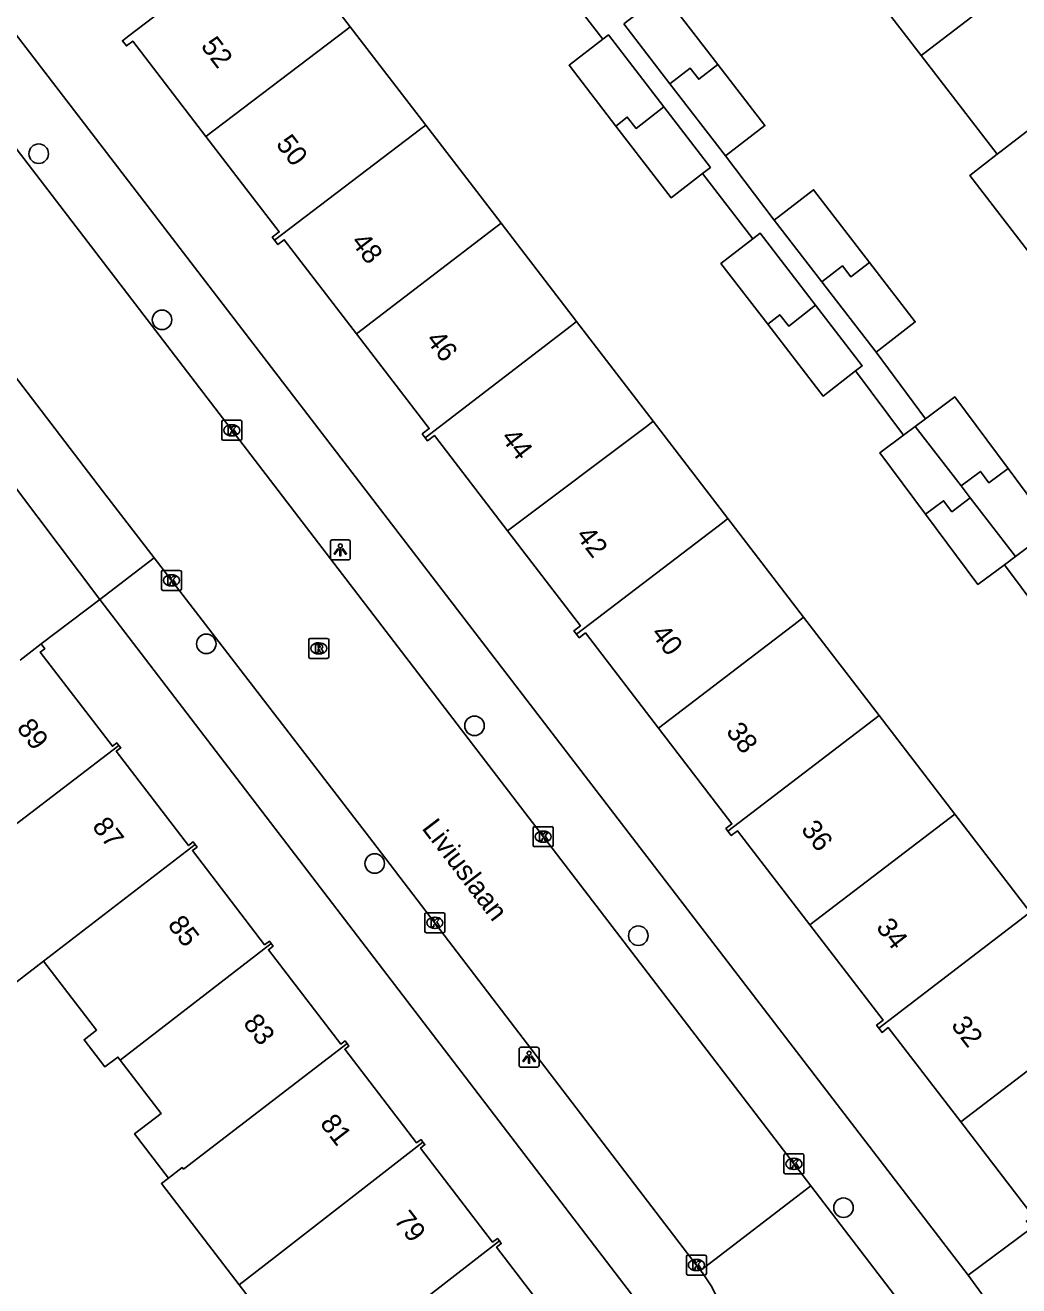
# Model space of a CAD drawing. Extents: x 159353 to 160616, y 385893 to 387321.
# Drawn here: x 159779.1 to 159828.8, y 386778.7 to 386841.7 of the extents above; entities that cross this region are included whole.
import ezdxf

# ---------------------------------------------------------------- set-up
doc = ezdxf.new("R2010")
doc.units = 0
for name, color, linetype in [('IMGEO_Boom', 7, 'Continuous'), ('IMGEO_Kolk', 7, 'Continuous'), ('IMGEO_Lichtpunt', 7, 'Continuous'), ('IMGEO_Openbare_ruimte_label', 7, 'Continuous'), ('IMGEO_Pand', 7, 'Continuous'), ('IMGEO_Pand_nummerreeks', 7, 'Continuous'), ('IMGEO_Rijbaan_lokaal_open', 7, 'Continuous'), ('IMGEO_Rioolput', 7, 'Continuous'), ('IMGEO_Voetpad_open', 7, 'Continuous')]:
    doc.layers.add(name, color=color, linetype=linetype)

msp = doc.modelspace()

# ---------------------------------------------------------------- linework, layer by layer
at = {"layer": 'IMGEO_Boom'}
for centre in [(159779.736, 386835.321), (159785.909, 386827.01), (159788.12, 386810.804), (159801.545, 386806.704), (159796.55, 386799.815), (159809.743, 386796.205), (159820.013, 386782.597)]:
    msp.add_circle(centre, 0.489, dxfattribs=at)
at = {"layer": 'IMGEO_Kolk'}
for p, q in [((159788.9, 386821.059), (159788.9, 386821.911)), ((159788.975, 386821.985), (159789.827, 386821.985)), ((159789.901, 386821.911), (159789.901, 386821.059)), ((159789.411, 386821.205), (159789.386, 386821.205)), ((159789.388, 386821.765), (159789.413, 386821.765)), ((159789.827, 386820.985), (159788.975, 386820.985)), ((159785.878, 386813.553), (159785.878, 386814.405)), ((159785.953, 386814.479), (159786.805, 386814.479)), ((159786.366, 386814.259), (159786.391, 386814.259)), ((159786.879, 386814.405), (159786.879, 386813.553)), ((159786.389, 386813.699), (159786.364, 386813.699)), ((159786.805, 386813.479), (159785.953, 386813.479)), ((159804.559, 386801.658), (159805.411, 386801.658)), ((159804.484, 386800.732), (159804.484, 386801.584)), ((159804.972, 386801.438), (159804.997, 386801.438)), ((159805.485, 386801.584), (159805.485, 386800.732)), ((159805.411, 386800.658), (159804.559, 386800.658)), ((159804.995, 386800.878), (159804.97, 386800.878)), ((159799.062, 386796.425), (159799.062, 386797.277)), ((159799.137, 386797.351), (159799.989, 386797.351)), ((159800.063, 386797.277), (159800.063, 386796.425)), ((159799.55, 386797.131), (159799.575, 386797.131)), ((159799.989, 386796.351), (159799.137, 386796.351)), ((159799.573, 386796.571), (159799.548, 386796.571)), ((159817.109, 386785.29), (159817.961, 386785.29)), ((159817.034, 386784.364), (159817.034, 386785.216)), ((159817.522, 386785.07), (159817.547, 386785.07)), ((159818.035, 386785.216), (159818.035, 386784.364)), ((159817.961, 386784.29), (159817.109, 386784.29)), ((159817.545, 386784.51), (159817.52, 386784.51)), ((159812.226, 386780.23), (159813.078, 386780.23)), ((159812.151, 386779.304), (159812.151, 386780.156)), ((159812.639, 386780.01), (159812.664, 386780.01)), ((159813.152, 386780.156), (159813.152, 386779.304)), ((159813.078, 386779.23), (159812.226, 386779.23)), ((159812.662, 386779.45), (159812.637, 386779.45))]:
    msp.add_line(p, q, dxfattribs=at)
for points in [[(159788.9, 386821.059), (159788.9, 386821.911)], [(159788.975, 386821.985), (159789.827, 386821.985)], [(159789.901, 386821.911), (159789.901, 386821.059)], [(159789.221, 386821.685), (159789.344, 386821.685), (159789.344, 386821.534), (159789.474, 386821.685), (159789.638, 386821.685), (159789.492, 386821.534), (159789.645, 386821.285), (159789.493, 386821.285), (159789.408, 386821.449), (159789.344, 386821.382), (159789.344, 386821.285), (159789.221, 386821.285), (159789.221, 386821.685)], [(159789.827, 386820.985), (159788.975, 386820.985)], [(159785.878, 386813.553), (159785.878, 386814.405)], [(159785.953, 386814.479), (159786.805, 386814.479)], [(159786.879, 386814.405), (159786.879, 386813.553)], [(159786.199, 386814.179), (159786.322, 386814.179), (159786.322, 386814.028), (159786.452, 386814.179), (159786.616, 386814.179), (159786.47, 386814.028), (159786.623, 386813.779), (159786.471, 386813.779), (159786.386, 386813.943), (159786.322, 386813.876), (159786.322, 386813.779), (159786.199, 386813.779), (159786.199, 386814.179)], [(159786.805, 386813.479), (159785.953, 386813.479)], [(159804.559, 386801.658), (159805.411, 386801.658)], [(159804.484, 386800.732), (159804.484, 386801.584)], [(159804.805, 386801.358), (159804.928, 386801.358), (159804.928, 386801.207), (159805.058, 386801.358), (159805.222, 386801.358), (159805.076, 386801.207), (159805.229, 386800.958), (159805.077, 386800.958), (159804.992, 386801.122), (159804.928, 386801.055), (159804.928, 386800.958), (159804.805, 386800.958), (159804.805, 386801.358)], [(159805.485, 386801.584), (159805.485, 386800.732)], [(159805.411, 386800.658), (159804.559, 386800.658)], [(159799.062, 386796.425), (159799.062, 386797.277)], [(159799.137, 386797.351), (159799.989, 386797.351)], [(159800.063, 386797.277), (159800.063, 386796.425)], [(159799.383, 386797.051), (159799.506, 386797.051), (159799.506, 386796.9), (159799.636, 386797.051), (159799.8, 386797.051), (159799.654, 386796.9), (159799.807, 386796.651), (159799.655, 386796.651), (159799.57, 386796.815), (159799.506, 386796.748), (159799.506, 386796.651), (159799.383, 386796.651), (159799.383, 386797.051)], [(159799.989, 386796.351), (159799.137, 386796.351)], [(159817.109, 386785.29), (159817.961, 386785.29)], [(159817.034, 386784.364), (159817.034, 386785.216)], [(159817.355, 386784.99), (159817.478, 386784.99), (159817.478, 386784.839), (159817.608, 386784.99), (159817.772, 386784.99), (159817.626, 386784.839), (159817.779, 386784.59), (159817.627, 386784.59), (159817.542, 386784.754), (159817.478, 386784.687), (159817.478, 386784.59), (159817.355, 386784.59), (159817.355, 386784.99)], [(159818.035, 386785.216), (159818.035, 386784.364)], [(159817.961, 386784.29), (159817.109, 386784.29)], [(159812.226, 386780.23), (159813.078, 386780.23)], [(159812.151, 386779.304), (159812.151, 386780.156)], [(159812.472, 386779.93), (159812.595, 386779.93), (159812.595, 386779.779), (159812.725, 386779.93), (159812.889, 386779.93), (159812.743, 386779.779), (159812.896, 386779.53), (159812.744, 386779.53), (159812.659, 386779.694), (159812.595, 386779.627), (159812.595, 386779.53), (159812.472, 386779.53), (159812.472, 386779.93)], [(159813.152, 386780.156), (159813.152, 386779.304)], [(159813.078, 386779.23), (159812.226, 386779.23)]]:
    msp.add_lwpolyline(points, dxfattribs=at)
for centre, start, end in [((159788.977, 386821.909), 91.55205, 178.44795), ((159788.977, 386821.909), 91.55205, 178.44795), ((159789.825, 386821.909), 1.55205, 88.44795), ((159789.825, 386821.909), 1.55205, 88.44795), ((159788.977, 386821.061), 181.55205, 268.44795), ((159788.977, 386821.061), 181.55205, 268.44795), ((159789.825, 386821.061), 271.55205, 358.44795), ((159789.825, 386821.061), 271.55205, 358.44795), ((159785.955, 386814.403), 91.55205, 178.44795), ((159785.955, 386814.403), 91.55205, 178.44795), ((159786.803, 386814.403), 1.55205, 88.44795), ((159786.803, 386814.403), 1.55205, 88.44795), ((159785.955, 386813.555), 181.55205, 268.44795), ((159785.955, 386813.555), 181.55205, 268.44795), ((159786.803, 386813.555), 271.55205, 358.44795), ((159786.803, 386813.555), 271.55205, 358.44795), ((159804.561, 386801.582), 91.55205, 178.44795), ((159804.561, 386801.582), 91.55205, 178.44795), ((159805.409, 386801.582), 1.55205, 88.44795), ((159805.409, 386801.582), 1.55205, 88.44795), ((159804.561, 386800.734), 181.55205, 268.44795), ((159804.561, 386800.734), 181.55205, 268.44795), ((159805.409, 386800.734), 271.55205, 358.44795), ((159805.409, 386800.734), 271.55205, 358.44795), ((159799.139, 386797.275), 91.55205, 178.44795), ((159799.139, 386797.275), 91.55205, 178.44795), ((159799.987, 386797.275), 1.55205, 88.44795), ((159799.987, 386797.275), 1.55205, 88.44795), ((159799.139, 386796.427), 181.55205, 268.44795), ((159799.139, 386796.427), 181.55205, 268.44795), ((159799.987, 386796.427), 271.55205, 358.44795), ((159799.987, 386796.427), 271.55205, 358.44795), ((159817.111, 386785.214), 91.55205, 178.44795), ((159817.111, 386785.214), 91.55205, 178.44795), ((159817.959, 386785.214), 1.55205, 88.44795), ((159817.959, 386785.214), 1.55205, 88.44795), ((159817.111, 386784.366), 181.55205, 268.44795), ((159817.111, 386784.366), 181.55205, 268.44795), ((159817.959, 386784.366), 271.55205, 358.44795), ((159817.959, 386784.366), 271.55205, 358.44795), ((159812.228, 386780.154), 91.55205, 178.44795), ((159812.228, 386780.154), 91.55205, 178.44795), ((159813.076, 386780.154), 1.55205, 88.44795), ((159813.076, 386780.154), 1.55205, 88.44795), ((159812.228, 386779.306), 181.55205, 268.44795), ((159812.228, 386779.306), 181.55205, 268.44795), ((159813.076, 386779.306), 271.55205, 358.44795), ((159813.076, 386779.306), 271.55205, 358.44795)]:
    msp.add_arc(centre, 0.0765, start, end, dxfattribs=at)
for centre, major_axis, ratio, start_param, end_param in [((159789.387, 386821.485), (-0.387, 0.002), 0.722429, 4.712389, 7.853982), ((159789.412, 386821.485), (-0.39, 0.002), 0.717154, 1.570796, 4.712389), ((159786.365, 386813.979), (-0.387, 0.002), 0.722429, 4.712389, 7.853982), ((159786.39, 386813.979), (-0.39, 0.002), 0.717154, 1.570796, 4.712389), ((159804.971, 386801.158), (-0.387, 0.002), 0.722429, 4.712389, 7.853982), ((159804.996, 386801.158), (-0.39, 0.002), 0.717154, 1.570796, 4.712389), ((159799.549, 386796.851), (-0.387, 0.002), 0.722429, 4.712389, 7.853982), ((159799.574, 386796.851), (-0.39, 0.002), 0.717154, 1.570796, 4.712389), ((159817.521, 386784.79), (-0.387, 0.002), 0.722429, 4.712389, 7.853982), ((159817.546, 386784.79), (-0.39, 0.002), 0.717154, 1.570796, 4.712389), ((159812.638, 386779.73), (-0.387, 0.002), 0.722429, 4.712389, 7.853982), ((159812.663, 386779.73), (-0.39, 0.002), 0.717154, 1.570796, 4.712389)]:
    msp.add_ellipse(centre, major_axis=major_axis, ratio=ratio, start_param=start_param, end_param=end_param, dxfattribs=at)
at = {"layer": 'IMGEO_Lichtpunt'}
for p, q in [((159794.332, 386815.907), (159794.332, 386815.1)), ((159794.332, 386815.907), (159794.332, 386815.1)), ((159795.234, 386816.002), (159794.426, 386816.002)), ((159795.234, 386816.002), (159794.426, 386816.002)), ((159795.328, 386815.1), (159795.328, 386815.907)), ((159795.328, 386815.1), (159795.328, 386815.907)), ((159794.426, 386815.006), (159795.234, 386815.006)), ((159794.426, 386815.006), (159795.234, 386815.006)), ((159803.78, 386790.529), (159803.78, 386789.722)), ((159803.78, 386790.529), (159803.78, 386789.722)), ((159804.682, 386790.624), (159803.874, 386790.624)), ((159804.682, 386790.624), (159803.874, 386790.624)), ((159804.776, 386789.722), (159804.776, 386790.529)), ((159804.776, 386789.722), (159804.776, 386790.529)), ((159803.874, 386789.628), (159804.682, 386789.628)), ((159803.874, 386789.628), (159804.682, 386789.628))]:
    msp.add_line(p, q, dxfattribs=at)
for points in [[(159794.706, 386815.571), (159794.745, 386815.543), (159794.557, 386815.281), (159794.519, 386815.308), (159794.706, 386815.571)], [(159794.808, 386815.523), (159794.855, 386815.523), (159794.855, 386815.201), (159794.808, 386815.201), (159794.808, 386815.523)], [(159794.918, 386815.543), (159794.956, 386815.57), (159795.143, 386815.308), (159795.104, 386815.28), (159794.918, 386815.543)], [(159804.154, 386790.193), (159804.193, 386790.165), (159804.005, 386789.903), (159803.967, 386789.93), (159804.154, 386790.193)], [(159804.256, 386790.145), (159804.303, 386790.145), (159804.303, 386789.823), (159804.256, 386789.823), (159804.256, 386790.145)], [(159804.366, 386790.165), (159804.404, 386790.192), (159804.591, 386789.93), (159804.552, 386789.902), (159804.366, 386790.165)]]:
    msp.add_lwpolyline(points, dxfattribs=at)
for centre in [(159794.831, 386815.705), (159804.279, 386790.327)]:
    msp.add_circle(centre, 0.0994, dxfattribs=at)
for centre, start, end in [((159794.426, 386815.907), 90, 180), ((159794.426, 386815.907), 90, 180), ((159795.234, 386815.907), 0, 90), ((159795.234, 386815.907), 0, 90), ((159794.426, 386815.1), 180, 270), ((159794.426, 386815.1), 180, 270), ((159795.234, 386815.1), 270, 0), ((159795.234, 386815.1), 270, 360), ((159803.874, 386790.529), 90, 180), ((159803.874, 386790.529), 90, 180), ((159804.682, 386790.529), 0, 90), ((159804.682, 386790.529), 0, 90), ((159803.874, 386789.722), 180, 270), ((159803.874, 386789.722), 180, 270), ((159804.682, 386789.722), 270, 0), ((159804.682, 386789.722), 270, 360)]:
    msp.add_arc(centre, 0.0946, start, end, dxfattribs=at)
at = {"layer": 'IMGEO_Pand'}
for points in [[(159788.104, 386836.185), (159784.44, 386840.955), (159784.127, 386840.714), (159783.928, 386840.972), (159784.242, 386841.213), (159787.098, 386843.407), (159787.894, 386844.018), (159791.437, 386846.74), (159795.328, 386841.675)], [(159831.4, 386845.962), (159824.106, 386840.382), (159823.908, 386840.229)], [(159823.908, 386840.229), (159820.129, 386845.141)], [(159809.022, 386841.823), (159810.988, 386843.337), (159813.729, 386839.776)], [(159788.104, 386836.185), (159795.085, 386841.481), (159795.328, 386841.675)], [(159795.328, 386841.675), (159799.108, 386836.754)], [(159811.33, 386838.824), (159809.022, 386841.823)], [(159807.97, 386841.05), (159806.279, 386839.747), (159808.621, 386836.707)], [(159807.97, 386841.05), (159808.245, 386841.262), (159811.019, 386837.661)], [(159827.707, 386835.291), (159827.899, 386835.445), (159834.873, 386840.816)], [(159827.707, 386835.291), (159823.908, 386840.229)], [(159811.33, 386838.824), (159812.344, 386839.599), (159812.768, 386839.042), (159813.729, 386839.776)], [(159813.729, 386839.776), (159816.077, 386836.725), (159814.111, 386835.212)], [(159814.111, 386835.212), (159811.33, 386838.824)], [(159811.019, 386837.661), (159809.633, 386836.586), (159809.194, 386837.151), (159808.621, 386836.707)], [(159811.019, 386837.661), (159813.351, 386834.635), (159812.961, 386834.334)], [(159791.535, 386831.001), (159798.856, 386836.56), (159799.108, 386836.754)], [(159799.108, 386836.754), (159802.876, 386831.85)], [(159808.621, 386836.707), (159811.385, 386833.12), (159812.961, 386834.334)], [(159791.535, 386831.001), (159791.426, 386831.143), (159791.773, 386831.409), (159788.104, 386836.185)], [(159830.118, 386829.314), (159826.329, 386834.229), (159827.707, 386835.291)], [(159816.552, 386832.004), (159818.518, 386833.518), (159821.32, 386829.877)], [(159818.932, 386828.912), (159816.552, 386832.004)], [(159802.876, 386831.85), (159802.621, 386831.647), (159795.638, 386826.313)], [(159802.876, 386831.85), (159806.657, 386826.927)], [(159815.484, 386831.06), (159815.849, 386831.341), (159818.616, 386827.75)], [(159795.638, 386826.313), (159792.027, 386831.014), (159791.711, 386830.772), (159791.535, 386831.001)], [(159815.484, 386831.06), (159813.883, 386829.826), (159816.223, 386826.789)], [(159821.32, 386829.877), (159820.389, 386829.16), (159819.966, 386829.709), (159818.932, 386828.912)], [(159821.32, 386829.877), (159823.607, 386826.906), (159821.641, 386825.393)], [(159821.641, 386825.393), (159818.932, 386828.912)], [(159816.223, 386826.789), (159816.827, 386827.264), (159817.274, 386826.695), (159818.616, 386827.75)], [(159818.616, 386827.75), (159820.955, 386824.714), (159820.62, 386824.456)], [(159806.657, 386826.927), (159806.393, 386826.726), (159799.078, 386821.109)], [(159806.657, 386826.927), (159810.49, 386821.938)], [(159799.078, 386821.109), (159798.93, 386821.302), (159799.281, 386821.571), (159795.638, 386826.313)], [(159816.223, 386826.789), (159818.989, 386823.199), (159820.62, 386824.456)], [(159828.251, 386819.568), (159825.585, 386823.153), (159824.118, 386822.062)], [(159803.204, 386816.449), (159810.225, 386821.726), (159810.49, 386821.938)], [(159810.49, 386821.938), (159814.228, 386817.072)], [(159823.607, 386821.682), (159824.118, 386822.062)], [(159803.204, 386816.449), (159799.542, 386821.217), (159799.198, 386820.953), (159799.078, 386821.109)], [(159823.013, 386821.24), (159821.837, 386820.365), (159824.126, 386817.289)], [(159823.013, 386821.24), (159823.607, 386821.682)], [(159823.607, 386821.682), (159825.896, 386818.709)], [(159825.896, 386818.709), (159826.863, 386819.427), (159827.289, 386818.853), (159828.251, 386819.568)], [(159829.224, 386815.619), (159830.489, 386816.56), (159828.251, 386819.568)], [(159825.896, 386818.709), (159826.361, 386818.105)], [(159826.361, 386818.105), (159825.437, 386817.414), (159825.027, 386817.962), (159824.126, 386817.289)], [(159826.361, 386818.105), (159828.62, 386815.17)], [(159814.228, 386817.072), (159813.953, 386816.861), (159806.656, 386811.281)], [(159814.228, 386817.072), (159818.017, 386812.139)], [(159824.126, 386817.289), (159826.742, 386813.773), (159828.073, 386814.763)], [(159806.656, 386811.281), (159806.52, 386811.458), (159806.846, 386811.709), (159803.204, 386816.449)], [(159829.224, 386815.619), (159828.62, 386815.17)], [(159828.62, 386815.17), (159828.073, 386814.763)], [(159810.753, 386806.59), (159817.737, 386811.924), (159818.017, 386812.139)], [(159818.017, 386812.139), (159821.794, 386807.223)], [(159810.753, 386806.59), (159807.098, 386811.348), (159806.788, 386811.11), (159806.656, 386811.281)], [(159779.858, 386810.799), (159778.809, 386809.994)], [(159779.858, 386810.799), (159780.04, 386810.562), (159779.813, 386810.388), (159783.424, 386805.682), (159783.644, 386805.85), (159783.741, 386805.723)], [(159821.794, 386807.223), (159821.508, 386807.004), (159814.229, 386801.426)], [(159825.589, 386802.283), (159821.794, 386807.223)], [(159814.229, 386801.426), (159814.125, 386801.562), (159814.433, 386801.799), (159810.753, 386806.59)], [(159783.741, 386805.723), (159776.268, 386800.016), (159774.491, 386798.659)], [(159783.741, 386805.723), (159783.838, 386805.596), (159783.618, 386805.428), (159787.235, 386800.714), (159787.467, 386800.892), (159787.564, 386800.765)], [(159818.324, 386796.746), (159825.298, 386802.059), (159825.589, 386802.283)], [(159825.589, 386802.283), (159829.36, 386797.374)], [(159814.229, 386801.426), (159814.392, 386801.213), (159814.707, 386801.455), (159818.324, 386796.746)], [(159779.982, 386794.938), (159787.564, 386800.765)], [(159787.564, 386800.765), (159787.661, 386800.638), (159787.43, 386800.46), (159791.04, 386795.754), (159791.278, 386795.938), (159791.376, 386795.811)], [(159774.491, 386798.659), (159773.858, 386798.175), (159777.696, 386793.181), (159779.982, 386794.938)], [(159829.36, 386797.374), (159829.063, 386797.146), (159821.78, 386791.578)], [(159821.78, 386791.578), (159821.668, 386791.724), (159821.991, 386791.972), (159818.324, 386796.746)], [(159791.376, 386795.811), (159783.819, 386789.98)], [(159795.165, 386790.813), (159795.068, 386790.94), (159794.857, 386790.778), (159791.235, 386795.5), (159791.474, 386795.684), (159791.376, 386795.811)], [(159783.819, 386789.98), (159783.699, 386790.136), (159783.05, 386789.638), (159782.003, 386791.003), (159782.631, 386791.485), (159779.982, 386794.938)], [(159833.147, 386792.444), (159832.523, 386791.964), (159825.88, 386786.89)], [(159825.88, 386786.89), (159822.256, 386791.607), (159821.943, 386791.366), (159821.78, 386791.578)], [(159786.234, 386784.08), (159786.921, 386784.606), (159786.985, 386784.526), (159795.165, 386790.813)], [(159798.967, 386785.878), (159798.869, 386786.005), (159798.65, 386785.835), (159795.052, 386790.525), (159795.262, 386790.686), (159795.165, 386790.813)], [(159783.819, 386789.98), (159785.864, 386787.315), (159784.535, 386786.296), (159786.234, 386784.08)], [(159825.88, 386786.89), (159829.499, 386782.178), (159829.172, 386781.928), (159829.436, 386781.584)], [(159789.76, 386778.745), (159791.538, 386780.111), (159798.967, 386785.878)], [(159802.789, 386780.932), (159802.692, 386781.059), (159802.455, 386780.875), (159798.845, 386785.581), (159799.065, 386785.751), (159798.967, 386785.878)], [(159786.234, 386784.08), (159785.877, 386783.806), (159789.76, 386778.745)], [(159795.348, 386775.158), (159802.789, 386780.932)], [(159802.789, 386780.932), (159802.886, 386780.805), (159802.65, 386780.621), (159806.256, 386775.921), (159806.479, 386776.093), (159806.69, 386775.818)], [(159789.76, 386778.745), (159793.571, 386773.779), (159795.348, 386775.158)]]:
    msp.add_lwpolyline(points, dxfattribs=at)
at = {"layer": 'IMGEO_Rijbaan_lokaal_open'}
for points in [[(159774.826, 386840.493), (159818.374, 386783.693)], [(159785.509, 386815.108), (159782.922, 386818.462), (159774.932, 386828.892)], [(159812.861, 386779.458), (159796.462, 386800.907), (159785.509, 386815.108)], [(159818.374, 386783.693), (159812.861, 386779.458)], [(159828.052, 386771.09), (159823.826, 386776.582), (159818.374, 386783.693)], [(159812.952, 386779.339), (159812.861, 386779.458)]]:
    msp.add_lwpolyline(points, dxfattribs=at)
msp.add_arc((159808.194, 386775.7), 5.99, 333.62844, 37.41443, dxfattribs=at)
at = {"layer": 'IMGEO_Rioolput'}
for p, q in [((159793.253, 386810.15), (159793.253, 386811.002)), ((159793.328, 386811.076), (159794.18, 386811.076)), ((159793.741, 386810.856), (159793.766, 386810.856)), ((159794.254, 386811.002), (159794.254, 386810.15)), ((159794.18, 386810.076), (159793.328, 386810.076)), ((159793.764, 386810.296), (159793.739, 386810.296))]:
    msp.add_line(p, q, dxfattribs=at)
for points in [[(159793.253, 386810.15), (159793.253, 386811.002)], [(159793.328, 386811.076), (159794.18, 386811.076)], [(159793.842, 386810.774), (159793.59, 386810.776), (159793.59, 386810.376)], [(159793.59, 386810.376), (159793.714, 386810.376), (159793.714, 386810.538), (159793.725, 386810.538)], [(159793.768, 386810.695), (159793.714, 386810.695), (159793.714, 386810.614)], [(159793.714, 386810.614), (159793.766, 386810.614)], [(159793.772, 386810.509), (159793.843, 386810.376), (159793.983, 386810.376), (159793.918, 386810.502)], [(159794.254, 386811.002), (159794.254, 386810.15)], [(159794.18, 386810.076), (159793.328, 386810.076)]]:
    msp.add_lwpolyline(points, dxfattribs=at)
for centre, radius, start, end in [((159793.33, 386811), 0.0765, 91.55205, 178.44795), ((159793.33, 386811), 0.0765, 91.55205, 178.44795), ((159793.724, 386810.485), 0.0533, 26.02933, 88.69889), ((159793.75, 386810.803), 0.19, 274.7715, 282.96867), ((159793.774, 386810.599), 0.0964, 77.00612, 93.18647), ((159793.788, 386810.656), 0.0378, 276.66336, 79.67722), ((159793.841, 386810.664), 0.109, 350.36119, 89.41601), ((159793.839, 386810.664), 0.112, 277.58423, 350.98172), ((159793.823, 386810.449), 0.108, 29.51342, 73.79051), ((159794.178, 386811), 0.0765, 1.55205, 88.44795), ((159794.178, 386811), 0.0765, 1.55205, 88.44795), ((159793.33, 386810.152), 0.0765, 181.55205, 268.44795), ((159793.33, 386810.152), 0.0765, 181.55205, 268.44795), ((159794.178, 386810.152), 0.0765, 271.55205, 358.44795), ((159794.178, 386810.152), 0.0765, 271.55205, 358.44795)]:
    msp.add_arc(centre, radius, start, end, dxfattribs=at)
for centre, major_axis, ratio, start_param, end_param in [((159793.74, 386810.576), (-0.387, 0.002), 0.722429, 4.712389, 7.853982), ((159793.765, 386810.576), (-0.39, 0.002), 0.717154, 1.570796, 4.712389)]:
    msp.add_ellipse(centre, major_axis=major_axis, ratio=ratio, start_param=start_param, end_param=end_param, dxfattribs=at)
at = {"layer": 'IMGEO_Voetpad_open'}
for points in [[(159826.261, 386779.223), (159780.044, 386839.397), (159776.844, 386843.563), (159776.777, 386844.356)], [(159805.621, 386844.098), (159807.97, 386841.05)], [(159816.552, 386832.004), (159814.111, 386835.212)], [(159812.961, 386834.334), (159815.484, 386831.06)], [(159782.799, 386813.025), (159772.356, 386826.86)], [(159824.118, 386822.062), (159821.641, 386825.393)], [(159820.62, 386824.456), (159823.013, 386821.24)], [(159785.509, 386815.108), (159782.799, 386813.025)], [(159828.073, 386814.763), (159830.572, 386811.404)], [(159782.799, 386813.025), (159779.858, 386810.799)], [(159809.626, 386777.994), (159782.799, 386813.025)], [(159826.261, 386779.223), (159829.436, 386781.584)], [(159828.034, 386776.771), (159826.261, 386779.223)]]:
    msp.add_lwpolyline(points, dxfattribs=at)

# ---------------------------------------------------------------- texts
at = {"layer": 'IMGEO_Openbare_ruimte_label'}
msp.add_text('Liviuslaan', height=1, rotation=307.39732, dxfattribs=at).set_placement((159798.875, 386801.572))
at = {"layer": 'IMGEO_Pand_nummerreeks'}
for s, rotation, p in [('52', 307.47411, (159787.813, 386840.697)), ('50', 307.47411, (159791.571, 386835.794)), ('48', 307.47411, (159795.326, 386830.896)), ('46', 307.47411, (159799.079, 386826.001)), ('44', 307.47411, (159802.834, 386821.103)), ('42', 307.47411, (159806.588, 386816.207)), ('40', 307.47411, (159810.345, 386811.304)), ('89', 307.49415, (159778.596, 386806.586)), ('38', 307.47411, (159814.1, 386806.406)), ('87', 307.49415, (159782.373, 386801.662)), ('36', 307.47411, (159817.853, 386801.511)), ('85', 307.49415, (159786.151, 386796.738)), ('34', 307.47411, (159821.608, 386796.613)), ('83', 307.49415, (159789.929, 386791.814)), ('32', 307.47411, (159825.362, 386791.716)), ('81', 307.49415, (159793.775, 386786.8)), ('79', 307.49415, (159797.484, 386781.967))]:
    msp.add_text(s, height=1, rotation=rotation, dxfattribs=at).set_placement(p)

doc.saveas('drawing.dxf')
